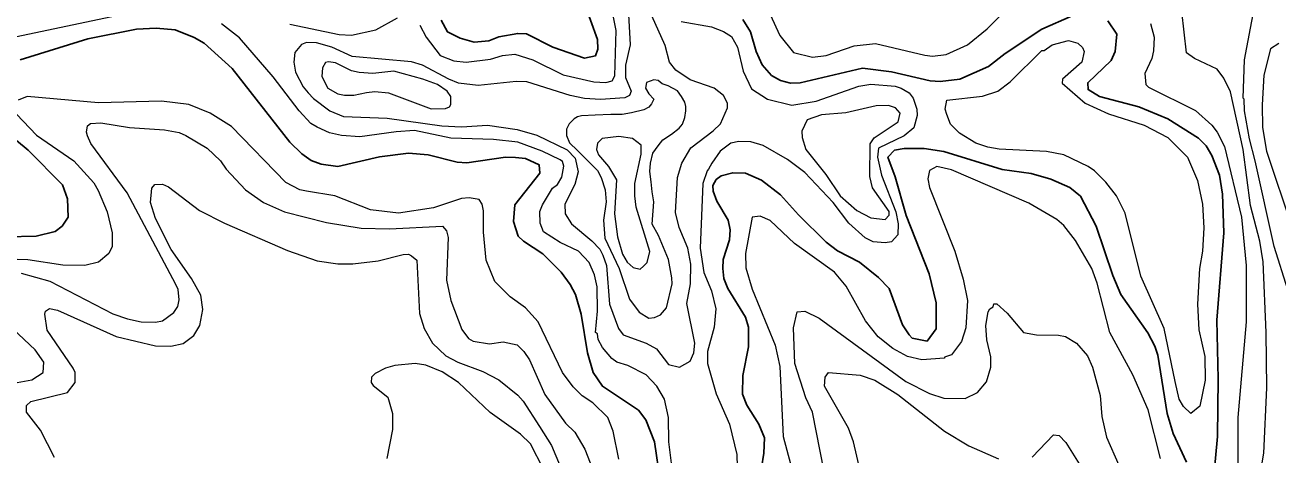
# Model space of a CAD drawing. Extents: x 423 to 448.8, y 7456.3 to 7484.
# Drawn here: x 436.1 to 438.652, y 7469.171 to 7470.047 of the extents above; entities that cross this region are included whole.
import ezdxf

# ---------------------------------------------------------------- set-up
doc = ezdxf.new("R2010")
doc.units = 0
doc.header["$LTSCALE"] = 0.032
doc.layers.add('1', color=7, linetype='Continuous', lineweight=25)
doc.layers.add('2', color=7, linetype='Continuous', lineweight=13)

msp = doc.modelspace()

# ---------------------------------------------------------------- linework, layer by layer
at = {"layer": '1'}
for points in [[(436.947, 7470.0574), (436.9602, 7470.0334), (436.9858, 7470.0203), (437.0144, 7470.0125), (437.0445, 7470.0149), (437.0647, 7470.0234), (437.1033, 7470.0303), (437.1211, 7470.0296), (437.1745, 7470.0025), (437.2395, 7469.9801), (437.2619, 7469.9847), (437.2665, 7469.9979), (437.2657, 7470.018), (437.2371, 7470.0969)], [(437.562, 7470.0589), (437.5774, 7470.0334), (437.589, 7469.9932), (437.6014, 7469.9661), (437.6199, 7469.9445), (437.6386, 7469.9344), (437.6587, 7469.929), (437.6788, 7469.9298), (437.8056, 7469.9592), (437.8644, 7469.9522), (437.9433, 7469.9337), (437.9634, 7469.9321), (438.0036, 7469.9367), (438.0624, 7469.963), (438.0964, 7469.9893), (438.1707, 7470.0388), (438.2326, 7470.0659)], [(437.1544, 7469.5809), (437.1149, 7469.6065), (437.1041, 7469.6173), (437.0948, 7469.6467), (437.0971, 7469.6807), (437.1482, 7469.7457), (437.1466, 7469.7627), (437.1188, 7469.7751), (437.0987, 7469.7774), (437.0786, 7469.7782), (436.9997, 7469.7666), (436.9796, 7469.7681), (436.9208, 7469.7828), (436.8806, 7469.7859), (436.8218, 7469.779), (436.7367, 7469.7588), (436.7027, 7469.7635), (436.6826, 7469.7712), (436.6632, 7469.7851), (436.6392, 7469.8083), (436.5217, 7469.9591), (436.4644, 7470.0102), (436.4443, 7470.0218), (436.4057, 7470.0373), (436.367, 7470.0412), (436.3268, 7470.0388), (436.2278, 7470.0195), (436.0901, 7469.9762)], [(438.3053, 7470.0559), (438.3238, 7470.0288), (438.32, 7469.9932), (438.3122, 7469.9754), (438.2643, 7469.9298), (438.265, 7469.9159), (438.2883, 7469.9019), (438.3687, 7469.8803), (438.4275, 7469.8563), (438.4901, 7469.8169), (438.5056, 7469.8014), (438.5172, 7469.7813), (438.5327, 7469.7411), (438.5389, 7469.7024), (438.5412, 7469.6235), (438.5272, 7469.4456), (438.5303, 7469.3265), (438.5288, 7469.2089), (438.518, 7469.0914)], [(436.0823, 7469.8122), (436.1063, 7469.7921), (436.1759, 7469.7217), (436.186, 7469.6931), (436.1875, 7469.656), (436.1752, 7469.6374), (436.1612, 7469.6266), (436.1226, 7469.6173), (436.0622, 7469.6158)], [(438.4653, 7469.1563), (438.4383, 7469.2151), (438.4259, 7469.2553), (438.4074, 7469.3745), (438.4012, 7469.393), (438.3865, 7469.4201), (438.3315, 7469.4982), (438.3153, 7469.5369), (438.2813, 7469.6374), (438.2496, 7469.6985), (438.2279, 7469.7163), (438.1893, 7469.7333), (438.149, 7469.7449), (438.0903, 7469.7527), (437.9711, 7469.7898), (437.9309, 7469.796), (437.8907, 7469.796), (437.8706, 7469.7921), (437.8574, 7469.7782), (437.8721, 7469.738), (437.8945, 7469.6591), (437.941, 7469.54), (437.9557, 7469.4812), (437.9557, 7469.4278), (437.9371, 7469.403), (437.9069, 7469.4092), (437.9008, 7469.4162), (437.8868, 7469.4363), (437.8598, 7469.5106), (437.8381, 7469.533), (437.7994, 7469.5639), (437.7545, 7469.5871), (437.7314, 7469.6049), (437.6749, 7469.6606), (437.6386, 7469.7016), (437.5999, 7469.731), (437.5674, 7469.7457), (437.5411, 7469.7464), (437.5179, 7469.7403), (437.5078, 7469.7325), (437.5009, 7469.7202), (437.5016, 7469.7086), (437.5086, 7469.6885), (437.5318, 7469.6498), (437.5357, 7469.6297), (437.5349, 7469.6096), (437.5218, 7469.5694), (437.521, 7469.5508), (437.5233, 7469.5307), (437.531, 7469.5106), (437.5674, 7469.4518), (437.5736, 7469.4317), (437.5736, 7469.3915), (437.562, 7469.3327), (437.5612, 7469.2948), (437.5697, 7469.2724), (437.5944, 7469.2337), (437.606, 7469.2058), (437.6045, 7469.1749), (437.5952, 7469.1146)], [(437.3934, 7469.1192), (437.3818, 7469.1981), (437.364, 7469.2429), (437.3493, 7469.2623), (437.2758, 7469.311), (437.2572, 7469.3389), (437.2456, 7469.3791), (437.2325, 7469.458), (437.2209, 7469.4982), (437.21, 7469.5183), (437.1915, 7469.5438), (437.1544, 7469.5809)]]:
    msp.add_lwpolyline(points, dxfattribs=at)
at = {"layer": '2'}
for points in [[(436.2896, 7470.0667), (436.0793, 7470.0226)], [(436.6392, 7470.0489), (436.7398, 7470.028), (436.7645, 7470.0265), (436.814, 7470.0373), (436.8581, 7470.062)], [(437.3292, 7470.069), (437.3323, 7470.0071), (437.323, 7469.9654), (437.323, 7469.9406), (437.3346, 7469.9128), (437.3307, 7469.9035), (437.3214, 7469.8988), (437.2719, 7469.8957), (437.2395, 7469.8973), (437.2101, 7469.9035), (437.1219, 7469.9313), (437.1002, 7469.9321), (437.0229, 7469.9244), (436.9827, 7469.929), (436.9626, 7469.9367), (436.9092, 7469.9654), (436.8868, 7469.9723), (436.7661, 7469.9831), (436.7243, 7470.0025), (436.6934, 7470.011), (436.6733, 7470.0118), (436.6625, 7470.0079), (436.6493, 7469.9916), (436.647, 7469.9716), (436.6508, 7469.9515), (436.6663, 7469.9213), (436.6763, 7469.9089), (436.6872, 7469.8973), (436.7204, 7469.8725), (436.7483, 7469.8609), (436.8373, 7469.8578), (436.9486, 7469.8416), (436.9889, 7469.8401), (437.0414, 7469.8432), (437.1018, 7469.8346), (437.142, 7469.823), (437.2039, 7469.7929), (437.2201, 7469.7759), (437.2263, 7469.748), (437.2193, 7469.7225), (437.1992, 7469.6823), (437.2, 7469.6622), (437.2131, 7469.6421), (437.2541, 7469.6072), (437.2704, 7469.5902), (437.2765, 7469.5786), (437.2843, 7469.557), (437.2905, 7469.4781), (437.3083, 7469.4286), (437.3183, 7469.4162), (437.3648, 7469.3992), (437.3856, 7469.3876), (437.4104, 7469.3551), (437.4328, 7469.3497), (437.4545, 7469.362), (437.4622, 7469.3791), (437.4638, 7469.3992), (437.4475, 7469.4796), (437.4552, 7469.5199), (437.456, 7469.5601), (437.4498, 7469.5926), (437.4324, 7469.6347), (437.4243, 7469.6653), (437.4289, 7469.7364), (437.4375, 7469.7658), (437.456, 7469.7968), (437.5016, 7469.8315), (437.5163, 7469.8463), (437.5303, 7469.8788), (437.5303, 7469.888), (437.5225, 7469.9035), (437.5032, 7469.9189), (437.4545, 7469.936), (437.4251, 7469.9553), (437.4127, 7469.9715), (437.4034, 7470.0056), (437.3763, 7470.0659)], [(436.9037, 7470.0474), (436.9169, 7470.0226), (436.9455, 7469.9855), (436.9734, 7469.9747), (436.9981, 7469.9715), (437.0476, 7469.9777), (437.0724, 7469.9855), (437.0971, 7469.9878), (437.1343, 7469.9762), (437.1961, 7469.946), (437.258, 7469.9313), (437.2828, 7469.9305), (437.2959, 7469.9336), (437.3013, 7469.9437), (437.3036, 7470.0365), (437.2966, 7470.0737)], [(437.6176, 7470.069), (437.637, 7470.0257), (437.6648, 7469.9917), (437.7035, 7469.9816), (437.7314, 7469.9855), (437.7886, 7470.0048), (437.8319, 7470.0094), (437.9325, 7469.9862), (437.9479, 7469.9839), (437.9758, 7469.987), (438.0191, 7470.0071), (438.0593, 7470.0396), (438.0949, 7470.0752)], [(438.6185, 7469.1471), (438.6231, 7469.1749), (438.6293, 7469.3079), (438.6278, 7469.4209), (438.6216, 7469.5647), (438.6146, 7469.6065), (438.5961, 7469.6792), (438.5806, 7469.7937), (438.5551, 7469.9112), (438.5412, 7469.9391), (438.528, 7469.9576), (438.4816, 7469.9793), (438.4654, 7469.9909), (438.4561, 7470.0752)], [(438.6719, 7469.5075), (438.6441, 7469.5957), (438.6053, 7469.7705), (438.5937, 7469.8153), (438.5837, 7469.8726), (438.5829, 7469.8965), (438.5806, 7469.8981), (438.5837, 7469.9762), (438.603, 7470.0806)], [(437.4173, 7469.1486), (437.4112, 7469.1981), (437.4104, 7469.2476), (437.4019, 7469.2847), (437.3864, 7469.311), (437.3648, 7469.3342), (437.3276, 7469.3535), (437.3052, 7469.3605), (437.2951, 7469.3675), (437.2758, 7469.3899), (437.2673, 7469.4061), (437.2657, 7469.4177), (437.2619, 7469.4208), (437.2657, 7469.4642), (437.2649, 7469.5137), (437.2596, 7469.5384), (437.2487, 7469.5632), (437.2271, 7469.5863), (437.19, 7469.6041), (437.1559, 7469.6258), (437.1489, 7469.6436), (437.1482, 7469.6676), (437.1536, 7469.6807), (437.1744, 7469.7148), (437.1845, 7469.7225), (437.193, 7469.7372), (437.1969, 7469.7596), (437.1945, 7469.7689), (437.19, 7469.7728), (437.1528, 7469.7906), (437.1033, 7469.8083), (437.0538, 7469.8138), (436.9672, 7469.8168), (436.8929, 7469.8323), (436.8558, 7469.83), (436.7816, 7469.8192), (436.7444, 7469.8223), (436.7197, 7469.8277), (436.6949, 7469.8393), (436.6818, 7469.847), (436.6578, 7469.8726), (436.6052, 7469.9421), (436.5364, 7470.0211), (436.5, 7470.0497)], [(437.4359, 7470.0543), (437.4978, 7470.0435), (437.5225, 7470.0342), (437.5388, 7470.0241), (437.5511, 7470.0025), (437.5628, 7469.953), (437.5797, 7469.9174), (437.6123, 7469.8965), (437.6618, 7469.8842), (437.7113, 7469.8919), (437.7979, 7469.9228), (437.8226, 7469.9267), (437.8721, 7469.9228), (437.8845, 7469.919), (437.9007, 7469.9089), (437.9085, 7469.8981), (437.9162, 7469.8757), (437.917, 7469.8633), (437.91, 7469.8377), (437.8907, 7469.8215), (437.8381, 7469.7967), (437.8358, 7469.7782), (437.8443, 7469.7411), (437.8736, 7469.6668), (437.8783, 7469.6421), (437.8775, 7469.6196), (437.8644, 7469.6057), (437.852, 7469.6034), (437.8273, 7469.6057), (437.811, 7469.6134), (437.7778, 7469.6436), (437.746, 7469.6854), (437.688, 7469.7465), (437.6525, 7469.7736), (437.603, 7469.8021), (437.5782, 7469.8091), (437.5535, 7469.8099), (437.5372, 7469.8068), (437.5156, 7469.7906), (437.4985, 7469.7658), (437.4916, 7469.7534), (437.4894, 7469.7505), (437.48, 7469.7241), (437.4746, 7469.5926), (437.4823, 7469.5431), (437.4978, 7469.5059), (437.5071, 7469.4688), (437.5032, 7469.4317), (437.49, 7469.3822), (437.49, 7469.3574), (437.5078, 7469.2956), (437.5349, 7469.2337), (437.5496, 7469.1718)], [(438.3919, 7470.0505), (438.3996, 7470.0226), (438.3981, 7469.9948), (438.395, 7469.9793), (438.3803, 7469.9484), (438.3826, 7469.9259), (438.388, 7469.9205), (438.4839, 7469.8733), (438.5172, 7469.8432), (438.528, 7469.8292), (438.5427, 7469.7999), (438.5775, 7469.656), (438.5868, 7469.557), (438.5868, 7469.4425), (438.5698, 7469.2476), (438.5705, 7469.0604)], [(438.6533, 7470.0094), (438.6363, 7469.9986), (438.6231, 7469.9453), (438.6193, 7469.8849), (438.62, 7469.8385), (438.6286, 7469.7906), (438.6804, 7469.6343)], [(437.3091, 7469.1625), (437.2974, 7469.2198), (437.2866, 7469.2476), (437.2565, 7469.277), (437.2348, 7469.2917), (437.2162, 7469.3102), (437.1946, 7469.3389), (437.1451, 7469.4425), (437.1188, 7469.4711), (437.0878, 7469.4935), (437.0569, 7469.5245), (437.0391, 7469.5678), (437.0337, 7469.6251), (437.0337, 7469.6684), (437.0306, 7469.6823), (437.0244, 7469.6915), (437.0043, 7469.6954), (436.9889, 7469.6939), (436.9316, 7469.6746), (436.8605, 7469.6637), (436.8032, 7469.6707), (436.7305, 7469.6993), (436.6733, 7469.7086), (436.6594, 7469.7117), (436.6307, 7469.7264), (436.5201, 7469.8408), (436.4768, 7469.8679), (436.4335, 7469.8857), (436.3778, 7469.8919), (436.2494, 7469.8888), (436.104, 7469.9019), (436.0854, 7469.8942)], [(436.0824, 7469.8656), (436.1233, 7469.823), (436.1991, 7469.7704), (436.2401, 7469.7256), (436.2486, 7469.7101), (436.2672, 7469.6668), (436.2773, 7469.6235), (436.2773, 7469.5957), (436.2703, 7469.5817), (436.2494, 7469.5639), (436.2216, 7469.5569), (436.1767, 7469.5577), (436.1056, 7469.5686), (436.0622, 7469.5701)], [(436.0916, 7469.5415), (436.1504, 7469.5252), (436.2788, 7469.4587), (436.3082, 7469.4487), (436.3361, 7469.4425), (436.3654, 7469.4417), (436.3794, 7469.4441), (436.4026, 7469.4611), (436.411, 7469.4735), (436.4134, 7469.4874), (436.4118, 7469.5082), (436.4072, 7469.5183), (436.3074, 7469.7055), (436.2339, 7469.806), (436.227, 7469.8215), (436.2247, 7469.8292), (436.227, 7469.8416), (436.2332, 7469.847), (436.2541, 7469.8478), (436.3128, 7469.8385), (436.384, 7469.8339), (436.4134, 7469.8284), (436.4273, 7469.8223), (436.4706, 7469.7967), (436.4977, 7469.7704), (436.5093, 7469.7534), (436.5487, 7469.7117), (436.5851, 7469.6853), (436.6284, 7469.6668), (436.7135, 7469.6452), (436.7847, 7469.6335), (436.8419, 7469.632), (436.9501, 7469.6374), (436.9579, 7469.6281), (436.9617, 7469.6142), (436.9579, 7469.5276), (436.9672, 7469.4858), (436.9896, 7469.427), (437.0028, 7469.4084), (437.0128, 7469.403), (437.0461, 7469.3976)], [(438.4128, 7469.1641), (438.3873, 7469.2631), (438.3563, 7469.3342), (438.3091, 7469.4209), (438.2836, 7469.5214), (438.2728, 7469.5508), (438.2395, 7469.608), (438.2156, 7469.6389), (438.2016, 7469.6513), (438.1444, 7469.6846), (437.9866, 7469.7519), (437.9572, 7469.7588), (437.9417, 7469.7511), (437.9387, 7469.7341), (437.9417, 7469.7163), (437.9935, 7469.5864), (438.0106, 7469.5291), (438.0191, 7469.4858), (438.016, 7469.4301), (438.0075, 7469.4023), (437.9866, 7469.3752), (437.9726, 7469.3706), (437.9726, 7469.3683), (437.9263, 7469.3652), (437.8969, 7469.3714), (437.8675, 7469.3883), (437.8373, 7469.4116), (437.8118, 7469.4441), (437.7723, 7469.5152), (437.7484, 7469.5438), (437.6671, 7469.6018), (437.6176, 7469.649), (437.5968, 7469.6575), (437.5805, 7469.6559), (437.5674, 7469.5817), (437.5681, 7469.5523), (437.5805, 7469.509)], [(436.1597, 7469.1656), (436.1311, 7469.2213), (436.1025, 7469.2584), (436.1025, 7469.2716), (436.1117, 7469.2801), (436.186, 7469.2986), (436.2015, 7469.3188), (436.2015, 7469.3389), (436.1976, 7469.3482), (436.145, 7469.4255), (436.1403, 7469.458), (436.1411, 7469.4641), (436.1496, 7469.4696), (436.1659, 7469.4665), (436.285, 7469.4123), (436.3654, 7469.3938), (436.3964, 7469.393), (436.4219, 7469.3984), (436.4435, 7469.4147), (436.4559, 7469.4348), (436.4621, 7469.4673), (436.4575, 7469.4967), (436.4389, 7469.5306), (436.3971, 7469.5895), (436.3654, 7469.6529), (436.3554, 7469.6854), (436.3577, 7469.7147), (436.3638, 7469.7225), (436.3794, 7469.7233), (436.3917, 7469.7179), (436.4551, 7469.6691), (436.5062, 7469.6436), (436.6346, 7469.5879), (436.6949, 7469.567), (436.7367, 7469.5608), (436.7676, 7469.5608), (436.8187, 7469.567), (436.8697, 7469.5794), (436.8806, 7469.5802), (436.8867, 7469.5771), (436.8976, 7469.5678), (436.903, 7469.4595), (436.913, 7469.4286), (436.93, 7469.3992), (436.9571, 7469.3729), (436.9811, 7469.3605), (437.0322, 7469.3412), (437.0646, 7469.3242), (437.1033, 7469.2932), (437.1141, 7469.2808), (437.1474, 7469.229), (437.1721, 7469.1904), (437.2216, 7469.072)], [(437.5805, 7469.509), (437.6277, 7469.3946), (437.637, 7469.3513), (437.6439, 7469.2089), (437.6587, 7469.1532)], [(438.057, 7469.4348), (438.0616, 7469.4626), (438.0647, 7469.4688), (438.0717, 7469.4727), (438.0732, 7469.4788), (438.0794, 7469.4788), (438.1003, 7469.4603), (438.1335, 7469.4209), (438.1599, 7469.4162), (438.2047, 7469.4154), (438.2187, 7469.4123), (438.2411, 7469.3992), (438.2635, 7469.3729), (438.2743, 7469.3497), (438.2898, 7469.2925), (438.2929, 7469.2492), (438.3022, 7469.2074), (438.3277, 7469.1502)], [(437.7352, 7469.0991), (437.7035, 7469.2584), (437.6903, 7469.2878), (437.6679, 7469.3574), (437.6648, 7469.4301), (437.6725, 7469.4626), (437.6881, 7469.4641), (437.7175, 7469.4502), (437.8938, 7469.3211), (437.9418, 7469.2963), (437.9711, 7469.287), (438.0145, 7469.2863), (438.04, 7469.2986), (438.0578, 7469.3203), (438.067, 7469.3497), (438.067, 7469.3713), (438.0585, 7469.4054), (438.057, 7469.4348)], [(436.0839, 7469.3187), (436.1133, 7469.3241), (436.1365, 7469.3388), (436.138, 7469.3605), (436.1202, 7469.3853), (436.0746, 7469.4278)], [(437.0461, 7469.3976), (437.0739, 7469.4015), (437.1018, 7469.3953), (437.1157, 7469.3821), (437.1273, 7469.3652), (437.1582, 7469.294), (437.2007, 7469.236), (437.2193, 7469.2174), (437.2402, 7469.1826), (437.251, 7469.1548)], [(437.1559, 7469.1424), (437.1296, 7469.1935), (437.1087, 7469.2136), (437.0468, 7469.2576), (436.9827, 7469.3187), (436.9494, 7469.3404), (436.9161, 7469.3543), (436.8945, 7469.3574), (436.8527, 7469.3536), (436.8342, 7469.3482), (436.8132, 7469.3373), (436.8055, 7469.3296), (436.8048, 7469.3188), (436.8086, 7469.3126), (436.8388, 7469.2886), (436.8481, 7469.2553), (436.8481, 7469.2228), (436.8364, 7469.1641)], [(437.8079, 7469.1099), (437.7871, 7469.1981), (437.777, 7469.2259), (437.7283, 7469.311), (437.7298, 7469.3296), (437.736, 7469.3389), (437.801, 7469.3334), (437.8304, 7469.3234), (437.8775, 7469.294), (437.9727, 7469.2197), (438.0222, 7469.1896), (438.0825, 7469.1633)], [(438.1513, 7469.1664), (438.1946, 7469.212), (438.2062, 7469.2104), (438.2194, 7469.1966), (438.2472, 7469.1532)], [(437.5496, 7469.1718), (437.5504, 7469.1471)]]:
    msp.add_lwpolyline(points, dxfattribs=at)
for points in [[(438.4422, 7469.3211), (438.4197, 7469.4286), (438.3725, 7469.5353), (438.3409, 7469.6637), (438.323, 7469.6993), (438.3014, 7469.7272), (438.2782, 7469.7503), (438.2651, 7469.7588), (438.2156, 7469.7828), (438.18, 7469.7898), (438.0841, 7469.7944), (438.0609, 7469.7983), (438.0361, 7469.8068), (438.0028, 7469.8269), (437.985, 7469.8455), (437.9773, 7469.8648), (437.9742, 7469.8757), (437.9773, 7469.8942), (438.05, 7469.9027), (438.0809, 7469.9127), (438.1065, 7469.9313), (438.1707, 7469.9955), (438.1753, 7469.9955), (438.1916, 7470.0071), (438.2248, 7470.0156), (438.2442, 7470.0102), (438.2534, 7470.0017), (438.2573, 7469.9932), (438.2526, 7469.9716), (438.2132, 7469.9367), (438.2125, 7469.929), (438.2588, 7469.888), (438.3068, 7469.8663), (438.3795, 7469.8432), (438.4275, 7469.8184), (438.4677, 7469.7782), (438.4878, 7469.7302), (438.4978, 7469.6823), (438.5009, 7469.6343), (438.4978, 7469.5864), (438.4917, 7469.5508), (438.4878, 7469.4781), (438.4909, 7469.4263), (438.5025, 7469.3714), (438.5033, 7469.3234), (438.4924, 7469.2708), (438.4746, 7469.2553), (438.4592, 7469.27), (438.4507, 7469.2847)], [(436.7955, 7469.9096), (436.8125, 7469.912), (436.8403, 7469.9089), (436.927, 7469.8764), (436.9564, 7469.8772), (436.9641, 7469.8803), (436.9672, 7469.8857), (436.9672, 7469.902), (436.9594, 7469.9128), (436.9401, 7469.9259), (436.91, 7469.9367), (436.8512, 7469.953), (436.8079, 7469.9484), (436.78, 7469.9506), (436.7645, 7469.9537), (436.7321, 7469.97), (436.7181, 7469.9723), (436.7119, 7469.9708), (436.7058, 7469.9599), (436.7042, 7469.9422), (436.7166, 7469.919), (436.7367, 7469.9073), (436.7506, 7469.9042), (436.7691, 7469.9042)], [(437.2734, 7469.7364), (437.2812, 7469.7117), (437.2835, 7469.6869), (437.2781, 7469.6498), (437.2804, 7469.6127), (437.3098, 7469.5508), (437.3307, 7469.4889), (437.3508, 7469.4618), (437.3701, 7469.4502), (437.3818, 7469.451), (437.3941, 7469.4564), (437.4065, 7469.4711), (437.4181, 7469.5199), (437.4173, 7469.5322), (437.4104, 7469.5694), (437.3898, 7469.6181), (437.377, 7469.6415), (437.3804, 7469.6867), (437.377, 7469.7071), (437.3748, 7469.7275), (437.3725, 7469.749), (437.3736, 7469.7659), (437.3782, 7469.7863), (437.3895, 7469.801), (437.3985, 7469.8134), (437.4166, 7469.8248), (437.4324, 7469.8372), (437.4392, 7469.8451), (437.4437, 7469.8587), (437.446, 7469.8723), (437.446, 7469.8813), (437.4437, 7469.8904), (437.437, 7469.9017), (437.429, 7469.913), (437.4098, 7469.9232), (437.3974, 7469.9277), (437.3895, 7469.9345), (437.3804, 7469.9356), (437.3657, 7469.93), (437.3635, 7469.9187), (437.3702, 7469.9074), (437.3804, 7469.896), (437.3759, 7469.887), (437.3702, 7469.8802), (437.3601, 7469.8745), (437.3349, 7469.8683), (437.3157, 7469.8649), (437.2931, 7469.8649), (437.2609, 7469.8638), (437.2332, 7469.8621), (437.2253, 7469.8604), (437.2179, 7469.8564), (437.2083, 7469.8462), (437.2026, 7469.8349), (437.2026, 7469.8219), (437.2089, 7469.8072), (437.2247, 7469.7913), (437.2445, 7469.7721), (437.2657, 7469.7506)], [(437.8214, 7469.8052), (437.8296, 7469.8176), (437.8783, 7469.8501), (437.8822, 7469.8679), (437.8729, 7469.8787), (437.8582, 7469.8834), (437.8335, 7469.8826), (437.7716, 7469.8687), (437.7221, 7469.864), (437.6927, 7469.854), (437.6819, 7469.8308), (437.6826, 7469.8184), (437.6903, 7469.7937), (437.7306, 7469.7426), (437.76, 7469.6993), (437.794, 7469.6691), (437.8226, 7469.6544), (437.852, 7469.6513), (437.8598, 7469.6598), (437.8598, 7469.6676), (437.8257, 7469.7155), (437.8203, 7469.7387)], [(437.3593, 7469.5562), (437.367, 7469.5632), (437.3725, 7469.5856), (437.3446, 7469.6761), (437.3415, 7469.6993), (437.3415, 7469.7241), (437.3547, 7469.7844), (437.3547, 7469.8022), (437.3369, 7469.8161), (437.3091, 7469.82), (437.275, 7469.8161), (437.2657, 7469.8068), (437.2634, 7469.7937), (437.268, 7469.7828), (437.2882, 7469.7588), (437.3044, 7469.7317), (437.3005, 7469.6622), (437.3067, 7469.6158), (437.3168, 7469.5802), (437.3261, 7469.5639), (437.3384, 7469.5531), (437.3524, 7469.55)]]:
    msp.add_lwpolyline(points, close=True, dxfattribs=at)

doc.saveas('drawing.dxf')
